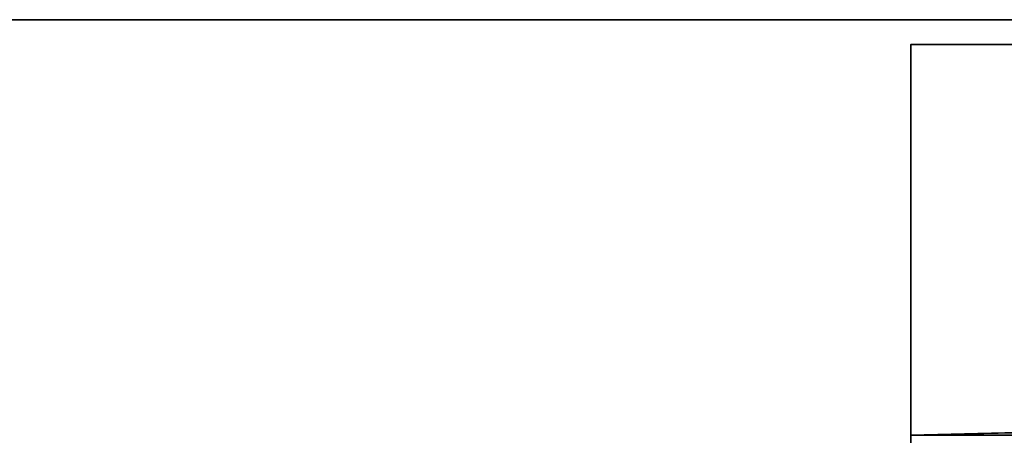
# Model space of a CAD drawing. Header units: millimetres. Extents: x -508 to 6708, y -110 to 248.
# Tile 1018 of 1056: x 2553 to 2581, y -37 to -25. Entities that reach past the tile are written whole.
import ezdxf

# ---------------------------------------------------------------- set-up
doc = ezdxf.new("R2010")
doc.units = ezdxf.units.MM
doc.layers.add('151', color=7, linetype='Continuous', true_color=0xffffff)

# ---------------------------------------------------------------- blocks, each defined once
blk = doc.blocks.new('UG_SURFACE_059')
at = {"layer": '151', "color": 252, "linetype": 'Continuous', "lineweight": 35}
for points in [[(2618, -36.1), (2578, -37.1), (2578, -26), (2591, -26)], [(2578, -26, 2030), (3422, -26, 2030), (3409, -26, 2017), (2591, -26, 2017)], [(2591, -26, 2017), (2591, -26), (2578, -26), (2578, -26, 2030)], [(2578, -26, 2030), (2578, -26), (2578, -37.1)], [(2578, -37.1), (2578, -39.1, 2), (2578, -39.1, 2030), (2578, -26, 2030)], [(3422, -39.1, 2030), (3422, -26, 2030), (2578, -26, 2030), (2578, -39.1, 2030)], [(3422, -37.1), (2578, -37.1), (2618, -36.1), (3382, -36.1)], [(2578, -39.1, 2), (2578, -37.1), (3422, -37.1), (3422, -39.1, 2)]]:
    blk.add_3dface(points, dxfattribs=at)

msp = doc.modelspace()

# ---------------------------------------------------------------- linework, layer by layer
at = {"layer": '151', "color": 253, "linetype": 'Continuous', "lineweight": -3}
for p, q in [((2583.92, -25.3, -7.75), (2535.08, -25.3, -7.75)), ((2535.08, -25.3, 2072.17), (2583.92, -25.3, 2023.33)), ((3464.92, -25.3, 2072.17), (2535.08, -25.3, 2072.17)), ((2535.08, -25.3, 2072.17), (2583.92, -25.3, 2023.33)), ((2583.92, -25.3, -7.75), (2535.08, -25.3, -7.75)), ((2535.08, -25.3, 2072.17), (2583.92, -25.3, 2023.33)), ((2578, -26, 2030), (2578, -39.1, 2030)), ((2578, -26), (2578, -37.1)), ((2591, -26), (2578, -26)), ((2578, -26, 2030), (3422, -26, 2030)), ((2578, -26), (2578, -26, 2030))]:
    msp.add_line(p, q, dxfattribs=at)

# ---------------------------------------------------------------- block references
msp.add_blockref('UG_SURFACE_059', (0, 0), dxfattribs=at)

doc.saveas('drawing.dxf')
